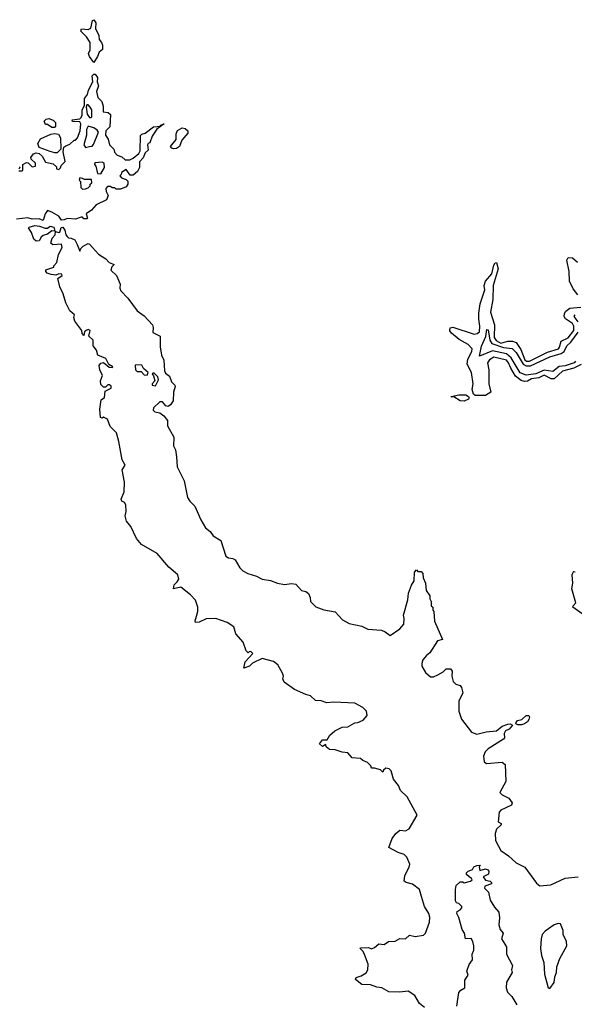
# Model space of a CAD drawing. Extents: x 2494106 to 2685573, y 758056 to 915185.
# Tile 461 of 507: x 2655527 to 2659479, y 871459 to 878467. Entities that reach past the tile are written whole.
import ezdxf

# ---------------------------------------------------------------- set-up
doc = ezdxf.new("R2010")
doc.units = 0

msp = doc.modelspace()

# ---------------------------------------------------------------- linework, layer by layer
at = {"layer": '0CON05XD'}
for points in [[(2656055, 878162.5), (2656023.3, 878205), (2656016.7, 878225), (2656028.3, 878251.7), (2656030, 878305), (2656002.5, 878345), (2655963.3, 878385), (2655968.3, 878401.7), (2656015, 878397.5), (2656033, 878407), (2656045, 878460), (2656055, 878466.7), (2656070, 878445), (2656066.7, 878405), (2656090, 878355), (2656092.5, 878325), (2656110, 878305), (2656117.5, 878285), (2656117.5, 878255), (2656092.5, 878235), (2656082.5, 878205), (2656055, 878162.5)], [(2655521.7, 877391.7), (2655545, 877390), (2655550, 877395), (2655550, 877435), (2655575, 877450), (2655588.3, 877448.3), (2655615, 877420), (2655640, 877425), (2655640, 877445), (2655610, 877475), (2655607.5, 877485), (2655625, 877512.5), (2655645, 877520), (2655665, 877513.3), (2655687.5, 877495), (2655711.7, 877451.7), (2655765, 877440), (2655788.3, 877418.3), (2655790, 877405), (2655805, 877400), (2655818.3, 877411.7), (2655821.7, 877428.3), (2655851.7, 877458.3), (2655837.5, 877525), (2655841.7, 877558.3), (2655855, 877570), (2655885, 877580), (2655915, 877610), (2655925, 877610), (2655940, 877625), (2655958.8, 877675), (2655962.5, 877725), (2655955, 877740), (2655903, 877743), (2655900, 877755), (2655955, 877760), (2655965, 877770), (2655973, 877787), (2655973.3, 877825), (2655990, 877855), (2655988.8, 877905), (2656011.2, 877935), (2656016.7, 877965), (2656047.5, 878025), (2656043, 878067), (2656055, 878080), (2656065, 878080), (2656082.5, 878055), (2656078.8, 878025), (2656087.5, 877995), (2656073.3, 877955), (2656083, 877913), (2656112.5, 877885), (2656121.7, 877851.7), (2656121.7, 877811.7), (2656157, 877807), (2656173, 877793), (2656170, 877705), (2656140, 877675), (2656137.5, 877645), (2656157, 877617), (2656167.5, 877575), (2656197.5, 877545), (2656203, 877523), (2656221.7, 877501.7), (2656255, 877490), (2656278.3, 877468.3), (2656311.7, 877468.3), (2656335, 877480), (2656376.4, 877513.6), (2656386.4, 877533.6), (2656387.5, 877642.5), (2656397.5, 877652.5), (2656420.7, 877659.3), (2656480, 877705), (2656530, 877710), (2656530, 877715), (2656557.5, 877725), (2656503.3, 877686.7), (2656471.7, 877638.3), (2656455, 877590), (2656443.6, 877586.4), (2656437.5, 877575), (2656441.7, 877538.3), (2656421.7, 877518.3), (2656406.2, 877483.8), (2656380, 877455), (2656380, 877415), (2656367.5, 877385), (2656335, 877360), (2656315, 877360), (2656285, 877400), (2656251.7, 877378.3), (2656250, 877365), (2656240, 877355), (2656251.7, 877341.7), (2656285, 877330), (2656298.3, 877318.3), (2656297.5, 877295), (2656285, 877277.5), (2656245, 877260), (2656215, 877260), (2656205, 877270), (2656185, 877270), (2656175, 877280), (2656151.7, 877278.3), (2656140, 877265), (2656143, 877243), (2656157.5, 877215), (2656145.8, 877184.2), (2656071.7, 877148.3), (2656039.3, 877110.7), (2656000, 877085), (2656010, 877055), (2656005, 877050), (2655985, 877050), (2655975, 877060), (2655965, 877060), (2655925, 877046.7), (2655865, 877052.5), (2655845, 877042.5), (2655825, 877040), (2655805, 877067.5), (2655756.7, 877096.7), (2655725, 877107.5), (2655707.5, 877085), (2655695, 877037.5)], [(2656035, 877770), (2656040, 877775), (2656040, 877825), (2656030, 877845), (2656015, 877860), (2656005, 877860), (2656000, 877845), (2656007.5, 877795), (2656025, 877770), (2656035, 877770)], [(2655775, 877700), (2655755, 877700), (2655725, 877720), (2655711.7, 877721.7), (2655702.5, 877745), (2655715, 877757.5), (2655735, 877762.5), (2655765, 877752.5), (2655782.5, 877735), (2655781.7, 877708.3), (2655775, 877700)], [(2655995, 877557.5), (2656025, 877563.3), (2656042.5, 877567.5), (2656052.5, 877577.5), (2656087.5, 877665), (2656079.3, 877679.3), (2656055, 877697.5), (2656015, 877710), (2656003.3, 877685), (2656003.3, 877645), (2655983.3, 877575), (2655995, 877557.5)], [(2655778.3, 877518.3), (2655745, 877527.5), (2655667, 877557), (2655657.5, 877585), (2655675, 877617.5), (2655748.3, 877651.7), (2655775, 877657.5), (2655803, 877653), (2655817.5, 877625), (2655820, 877545), (2655795, 877520), (2655778.3, 877518.3)], [(2656625, 877546.7), (2656611.2, 877551.2), (2656602.5, 877565), (2656642.5, 877615), (2656642.5, 877655), (2656651.7, 877678.3), (2656683.6, 877696.4), (2656705, 877692.5), (2656726.1, 877676.1), (2656725, 877660), (2656681.7, 877608.3), (2656666, 877565), (2656645, 877550.8), (2656625, 877546.7)], [(2656105, 877370), (2656132.5, 877415), (2656130, 877445), (2656115, 877452.5), (2656061.7, 877448.3), (2656060, 877435), (2656070, 877425), (2656081.7, 877371.7), (2656105, 877370)], [(2655525, 877420), (2655530, 877415), (2655520, 877405)], [(2655975, 877260), (2655995, 877262.5), (2656015, 877270), (2656030, 877285), (2656030, 877295), (2656040, 877305), (2656038.3, 877328.3), (2655988.3, 877328.3), (2655975, 877337.5), (2655955, 877340), (2655950, 877325), (2655960, 877315), (2655961.7, 877271.7), (2655975, 877260)], [(2655695, 877037.5), (2655665, 877050), (2655616.2, 877046.2), (2655585, 877057.5), (2655505, 877047.5)], [(2655645, 876890), (2655628.8, 876905), (2655611.7, 876951.7), (2655590, 876985), (2655595, 876990), (2655635, 877001.2), (2655667.9, 876997.9), (2655708.3, 876981.7), (2655725, 876983.3), (2655745, 876996), (2655769.5, 876989.5), (2655778.3, 876961.7), (2655755, 876963.3), (2655725, 876940), (2655695, 876930), (2655680.7, 876919.3), (2655665, 876892.5), (2655645, 876890)], [(2656743.8, 874373.8), (2656675, 874428.6), (2656622.5, 874415), (2656628.1, 874445), (2656650, 874465), (2656660, 874485), (2656654.3, 874514.3), (2656590.8, 874570.8), (2656506.1, 874666.1), (2656395, 874730.8), (2656358.9, 874775), (2656318.7, 874858.7), (2656287.1, 874897.1), (2656278.8, 874935), (2656285.8, 874965), (2656284.1, 875014.1), (2656275, 875030), (2656255, 875040), (2656250, 875055), (2656271.4, 875105), (2656273.9, 875176.1), (2656256.4, 875263.6), (2656277.5, 875295), (2656256.7, 875335), (2656232.9, 875465), (2656215.7, 875525.7), (2656171.7, 875571.7), (2656153, 875623), (2656125, 875637.5), (2656115, 875630), (2656102.5, 875635), (2656098.8, 875695), (2656108.3, 875761.7), (2656131.7, 875778.3), (2656137, 875823), (2656160, 875835), (2656180, 875845), (2656178.3, 875858.3), (2656167, 875867), (2656155, 875867.5), (2656138.3, 875851.7), (2656125, 875850), (2656105, 875870), (2656103.3, 875895), (2656117.5, 875935), (2656097.5, 875975), (2656093.8, 876005), (2656105, 876022.5), (2656125, 876027.5), (2656165, 875992.5), (2656185, 875990), (2656190, 875995), (2656161.7, 876011.7), (2656140, 876055), (2656085, 876080), (2656073.8, 876115), (2656050, 876145), (2656050, 876185), (2656020, 876215), (2656030, 876255), (2656015, 876262.5), (2656000, 876255), (2655990, 876245), (2655985, 876220), (2655973, 876233), (2655970, 876255), (2655920.3, 876320.3), (2655913.9, 876346.1), (2655917, 876367), (2655884, 876395), (2655855, 876452.5), (2655836.2, 876516.2), (2655812.5, 876565), (2655800, 876625), (2655830, 876645), (2655827.5, 876655), (2655805, 876656.7), (2655785, 876647.5), (2655752.3, 876652.3), (2655721.7, 876661.7), (2655712.5, 876675), (2655713.3, 876686.7), (2655770, 876705), (2655770, 876715), (2655791.7, 876738.3), (2655802.5, 876795), (2655830, 876845), (2655825, 876870), (2655763.3, 876863.3), (2655750, 876875), (2655759.3, 876910.7), (2655778.8, 876935), (2655781.7, 876958.3), (2655805, 876951.2), (2655812.5, 876955), (2655822.5, 876987.5), (2655835, 876988.8), (2655849.1, 876969.1), (2655856.1, 876936.1), (2655865, 876922.5), (2655875, 876913.3), (2655895, 876912.5), (2655919.3, 876899.3), (2655937, 876867), (2655955, 876820), (2655961.7, 876838.3), (2655980, 876855), (2656015, 876872.5), (2656025, 876870), (2656088.3, 876798.3), (2656140, 876765), (2656165, 876737.5), (2656200, 876725), (2656183, 876707), (2656177.5, 876685), (2656217.5, 876645), (2656225, 876630), (2656242.5, 876585), (2656240, 876555), (2656247.7, 876537.7), (2656296.7, 876485), (2656365, 876393.3), (2656415, 876360), (2656472.5, 876295), (2656478.8, 876275), (2656475, 876240), (2656527.5, 876215), (2656528.3, 876138.3), (2656538.3, 876078.3), (2656553, 876043), (2656558.3, 875968.3), (2656565, 875950), (2656595, 875930), (2656608, 875888), (2656633.3, 875865), (2656636, 875855), (2656623.3, 875815), (2656620, 875755), (2656602.5, 875725), (2656585, 875713.3), (2656567.5, 875717.5), (2656545, 875747.5), (2656525, 875747.5), (2656480, 875705), (2656478.3, 875688.3), (2656490, 875675), (2656525, 875667.5), (2656555, 875646.7), (2656580, 875615), (2656581.2, 875575), (2656624.3, 875495), (2656624.2, 875434.2), (2656636.2, 875405), (2656644, 875355), (2656650, 875285), (2656700, 875185), (2656723.8, 875065), (2656739.5, 875039.5), (2656774.2, 875004.2), (2656817.3, 874907.3), (2656850.9, 874850.9), (2656883.2, 874823.2), (2656905, 874793.8), (2656960.7, 874760.7), (2656995, 874648.8), (2657015, 874636.2), (2657045, 874632.5), (2657063, 874623), (2657096.7, 874565), (2657117.5, 874545), (2657152.5, 874525), (2657215, 874506), (2657255, 874484.2), (2657315, 874476), (2657365, 874455.8), (2657415, 874447.5), (2657465, 874454), (2657495, 874450), (2657535, 874403.3), (2657565.9, 874395.9), (2657585, 874383.3), (2657596.2, 874355), (2657598.8, 874325), (2657637, 874287), (2657695, 874265.7), (2657775, 874252), (2657826.2, 874195), (2657875, 874169.2), (2657965, 874150), (2658008.8, 874128.8), (2658105, 874121.2), (2658130.4, 874110.5), (2658166.1, 874083.9), (2658235, 874130), (2658263.8, 874165), (2658266.7, 874205), (2658261.7, 874228.3), (2658291.7, 874338.3), (2658297.5, 874385), (2658318.3, 874441.7), (2658337, 874473), (2658340, 874535), (2658355, 874550), (2658365, 874540), (2658388.3, 874538.3), (2658400, 874525), (2658402.5, 874495), (2658417.5, 874455), (2658423, 874403), (2658450, 874365), (2658450, 874345), (2658460, 874325), (2658460, 874295), (2658470, 874285), (2658470, 874265), (2658477.5, 874255), (2658482.5, 874185), (2658540, 874055), (2658503.6, 874046.4), (2658450.4, 873959.5), (2658425, 873941.2), (2658400.3, 873909.7), (2658391.4, 873885), (2658392.5, 873865), (2658419.7, 873819.7), (2658455, 873789.4), (2658475, 873790), (2658507.4, 873802.6), (2658543.8, 873825), (2658565, 873846.2), (2658596.1, 873846.1), (2658609.3, 873829.3), (2658606.2, 873795), (2658616.4, 873756.4), (2658635, 873736.7), (2658665, 873726.7), (2658674, 873714), (2658683.8, 873675), (2658656.9, 873615), (2658655.5, 873545), (2658675, 873488.8), (2658746.2, 873395), (2658785, 873382.2), (2658851.7, 873398.3), (2658925.6, 873404.4), (2658965, 873437.5), (2659005, 873452.9), (2659022.5, 873455), (2659037.5, 873445), (2659015, 873417.5), (2658988.1, 873405), (2658978, 873385), (2658981.2, 873355), (2658975, 873346.7), (2658865, 873276.2), (2658844, 873255), (2658832, 873225), (2658836.7, 873185), (2658852.3, 873172.3), (2658965, 873181.2), (2658986.1, 873166.1), (2658991.2, 873045), (2658947.5, 872965), (2658965, 872948.8), (2659013.3, 872925), (2659037, 872893), (2659032.5, 872875), (2658955, 872840), (2658943.5, 872826.5), (2658937, 872757), (2658957.5, 872745), (2658957.5, 872735), (2658923.8, 872706.2), (2658914, 872674), (2658917.5, 872625), (2658938.1, 872585), (2658955, 872554), (2659011.2, 872515), (2659064.4, 872464.4), (2659126.7, 872435), (2659209.7, 872319.7), (2659232.7, 872302.7), (2659311.2, 872308.8), (2659415, 872356.2), (2659507, 872367)], [(2658592.9, 876252.9), (2658595, 876273.3), (2658612.7, 876277.3), (2658765, 876229.2), (2658787.9, 876232.1), (2658803.5, 876245), (2658806.7, 876285), (2658798, 876335), (2658798.8, 876378.8), (2658808.6, 876445), (2658840.5, 876545), (2658835.6, 876575.6), (2658846.7, 876605), (2658891.7, 876658.3), (2658905, 876720), (2658915, 876736.7), (2658925, 876737.5), (2658936.8, 876693.2), (2658899.6, 876575), (2658897.8, 876475), (2658881.6, 876385), (2658910.8, 876295), (2658908.4, 876205), (2658922.9, 876182.9), (2658955, 876164.4), (2659005, 876179.2), (2659037.8, 876177.8), (2659065, 876168.9), (2659098.4, 876118.4), (2659127.5, 876045), (2659138.6, 876035), (2659159.2, 876035), (2659289.1, 876100.9), (2659365.4, 876125), (2659373.8, 876135), (2659385, 876177.5), (2659435, 876201.2), (2659474.6, 876255), (2659475.2, 876285), (2659466.6, 876305), (2659416.7, 876336.7), (2659407.5, 876355), (2659408.5, 876375), (2659418.9, 876391.1), (2659447.7, 876412.3), (2659525, 876420.5)], [(2659505, 876509.4), (2659471.8, 876551.8), (2659444, 876605), (2659442.7, 876675), (2659425.5, 876755), (2659435, 876774.3), (2659465, 876772.1), (2659501.3, 876741.3)], [(2659505.9, 876315), (2659479.1, 876355), (2659484.2, 876365)], [(2659526.8, 876013.2), (2659475, 875985.7), (2659395, 875963.9), (2659335, 875909.3), (2659315, 875911.4), (2659265, 875937), (2659225, 875918.1), (2659175, 875911.5), (2659145, 875893.2), (2659125, 875890.3), (2659099.7, 875899.7), (2659059.1, 875929.1), (2659025.5, 875985.5), (2659009.7, 876025), (2658995, 876042.3), (2658905, 876063.6), (2658873.5, 876045), (2658861.2, 876025), (2658870.8, 875975), (2658869.1, 875875), (2658884.2, 875815), (2658845, 875792.7), (2658772.6, 875792.6), (2658760.9, 875800.9), (2658751.1, 875835), (2658758.5, 875875), (2658745.5, 875955), (2658714.4, 876015), (2658719.3, 876050.7), (2658748.5, 876105), (2658751.5, 876125), (2658722.5, 876155), (2658659.2, 876189.2), (2658604.3, 876235), (2658592.9, 876252.9)], [(2659487.3, 876035), (2659478.4, 876025), (2659415, 876003.8), (2659371.5, 875998.5), (2659325, 875962.7), (2659265, 875972.5), (2659205, 875945.6), (2659136.5, 875936.5), (2659094.2, 875954.2), (2659029.6, 876059.6), (2658995, 876088.4), (2658895, 876108.8), (2658802.3, 876072.3), (2658817.5, 876142.5), (2658847.8, 876212.2), (2658855, 876262.5), (2658865, 876260), (2658876.5, 876186.5), (2658891.7, 876161.7), (2658973.3, 876133.3), (2659035, 876126.8), (2659065, 876097.1), (2659114.1, 876014.1), (2659135, 876003.7), (2659167.1, 876002.9), (2659305, 876066.3), (2659385, 876090.5), (2659406, 876104), (2659424.8, 876145.2), (2659455, 876171.8), (2659506.8, 876243.2)], [(2656435, 875937.5), (2656442.5, 875955), (2656410, 875985), (2656398.3, 876008.3), (2656355, 876010), (2656350, 876005), (2656353.3, 875975), (2656365, 875962.5), (2656391.7, 875961.7), (2656415, 875940), (2656435, 875937.5)], [(2656495, 875860), (2656516.7, 875903.3), (2656512.5, 875925), (2656485, 875950), (2656475, 875950), (2656470, 875945), (2656481.7, 875931.7), (2656490, 875895), (2656470, 875875), (2656470, 875865), (2656495, 875860)], [(2658695, 875751.1), (2658666.7, 875755), (2658621.7, 875781.7), (2658605, 875780), (2658602.5, 875785), (2658655, 875795.6), (2658705, 875796.7), (2658724.2, 875785), (2658729.2, 875775), (2658724, 875765), (2658695, 875751.1)], [(2659535, 874236.7), (2659467.5, 874285), (2659470, 874295), (2659490, 874315), (2659462.5, 874415), (2659467.5, 874455), (2659463.3, 874515), (2659470, 874535), (2659475, 874540), (2659485, 874537.5)], [(2658412.5, 871435), (2658376.7, 871465), (2658341.7, 871521.7), (2658295, 871551.2), (2658235, 871544), (2658157, 871547), (2658106.4, 871576.4), (2658070.7, 871580.7), (2658026.1, 871596.1), (2657965, 871600), (2657920, 871635), (2657925, 871650), (2657959.6, 871660.5), (2657995, 871682.5), (2658007.5, 871705), (2658010, 871745), (2657984.2, 871814.2), (2657974.1, 871834.1), (2657952.5, 871855), (2657955, 871860), (2658013, 871863), (2658035, 871852.5), (2658055, 871862.5), (2658085, 871890), (2658125, 871883.8), (2658153.9, 871906.1), (2658202.7, 871907.3), (2658235, 871926.2), (2658275, 871924.2), (2658305, 871950), (2658345, 871940), (2658405, 871950.8), (2658418, 871965), (2658447, 872043), (2658449.6, 872079.5), (2658443.3, 872105), (2658411.2, 872155), (2658391.2, 872225), (2658375.9, 872275.9), (2658325, 872313.8), (2658280, 872325), (2658267.5, 872335), (2658272.5, 872375), (2658302.5, 872435), (2658306.7, 872455), (2658286.1, 872506.1), (2658267.5, 872525), (2658225, 872539.2), (2658157.5, 872575), (2658181.7, 872638.3), (2658207.5, 872675), (2658235, 872697.5), (2658275, 872693.3), (2658301.7, 872708.3), (2658360, 872805), (2658288.8, 872935), (2658241.2, 872981.2), (2658226.7, 873015), (2658191.7, 873061.7), (2658175, 873120), (2658160, 873135), (2658135, 873140), (2658120, 873125), (2658115, 873110), (2658097, 873127), (2658055, 873140), (2658035, 873140), (2658030, 873155), (2658005, 873180), (2657973, 873193), (2657955, 873207.5), (2657895, 873212.5), (2657865, 873247.5), (2657825, 873252.5), (2657775, 873270), (2657735, 873273.3), (2657711.7, 873291.7), (2657708.3, 873308.3), (2657685, 873292.5), (2657663, 873313), (2657685, 873340), (2657718.3, 873341.7), (2657737.5, 873375), (2657772.5, 873405), (2657825, 873432), (2657865.7, 873434.3), (2657915, 873461.2), (2657937.5, 873465), (2657975, 873480.8), (2658002.9, 873515), (2657998.6, 873545), (2657972.2, 873572.2), (2657915, 873601.2), (2657765, 873608.8), (2657715, 873603.3), (2657675, 873617.5), (2657635, 873620), (2657600, 873655), (2657565, 873662.5), (2657485, 873700), (2657411.7, 873751.7), (2657402.5, 873775), (2657407.5, 873795), (2657400, 873815), (2657367.5, 873875), (2657335, 873897.5), (2657255, 873920), (2657185, 873887.5), (2657165.7, 873864.3), (2657125, 873850), (2657134.3, 873895.7), (2657187.5, 873955), (2657175, 873970), (2657161.7, 873968.3), (2657155, 873960), (2657140, 873975), (2657120, 874035), (2657067.5, 874095), (2657052.5, 874145), (2657005, 874175.8), (2656925, 874203.8), (2656855, 874201.2), (2656805, 874178.8), (2656780, 874175), (2656777.5, 874187.5), (2656795.8, 874255), (2656797.1, 874285), (2656780, 874335), (2656743.8, 874373.8)], [(2659103.2, 873446.7), (2659077.6, 873447.6), (2659061.2, 873455), (2659064.6, 873465), (2659075, 873477.5), (2659105, 873486.8), (2659135, 873513.3), (2659154.1, 873514.1), (2659159.7, 873505), (2659155.2, 873484.8), (2659145, 873468.9), (2659125, 873454.6), (2659103.2, 873446.7)], [(2658641.4, 871445), (2658657.3, 871542.7), (2658671.2, 871558.8), (2658700, 871575), (2658700, 871630), (2658723.3, 871665), (2658712.5, 871695), (2658729.3, 871740.7), (2658753.8, 871775), (2658751.2, 871815), (2658762.5, 871845), (2658762.5, 871875), (2658756.4, 871906.4), (2658745, 871927.5), (2658702.5, 871925), (2658696.7, 871965), (2658680.4, 871990.5), (2658656.4, 872076.4), (2658642.5, 872105), (2658645, 872120), (2658665, 872130), (2658676.7, 872145), (2658676.7, 872155), (2658656.1, 872176.1), (2658640.7, 872180.7), (2658632.5, 872195), (2658633.3, 872275), (2658637.5, 872305), (2658665, 872330), (2658685, 872330), (2658695, 872322.5), (2658740, 872335), (2658750, 872345), (2658747.5, 872355), (2658730, 872365), (2658711.7, 872381.7), (2658710, 872395), (2658723, 872407), (2658753, 872417), (2658763.6, 872436.4), (2658785, 872447.5), (2658808.3, 872448.3), (2658800, 872435), (2658805, 872410), (2658845, 872422.5), (2658862.5, 872415), (2658868.8, 872405), (2658867.5, 872385), (2658830, 872365), (2658845, 872342.5), (2658880, 872335), (2658890, 872325), (2658890, 872315), (2658841.7, 872298.3), (2658840, 872285), (2658867, 872257), (2658878.8, 872198.8), (2658909.3, 872149.3), (2658940, 872115), (2658946, 872075), (2658941.2, 872025), (2658951.7, 871991.7), (2658972.5, 871965), (2658960, 871925), (2658995, 871867.5), (2658996.7, 871815), (2659038.8, 871735), (2659032.5, 871705), (2659036.7, 871685), (2658996.7, 871615), (2658993.3, 871575), (2659003.9, 871543.9), (2659033.3, 871515), (2659070, 871455)], [(2659305, 871570), (2659336.2, 871613.8), (2659341.2, 871655), (2659352, 871685), (2659354, 871725), (2659376, 871785), (2659426.2, 871875), (2659423.8, 871905), (2659400, 871955), (2659398.8, 871985), (2659381.7, 872031.7), (2659365, 872033.3), (2659335, 872024.2), (2659270.7, 871979.3), (2659250.8, 871955), (2659242, 871925), (2659238.6, 871855), (2659244.4, 871805), (2659262.5, 871755), (2659266.4, 871673.6), (2659293.3, 871575), (2659305, 871570)]]:
    msp.add_lwpolyline(points, dxfattribs=at)

doc.saveas('drawing.dxf')
